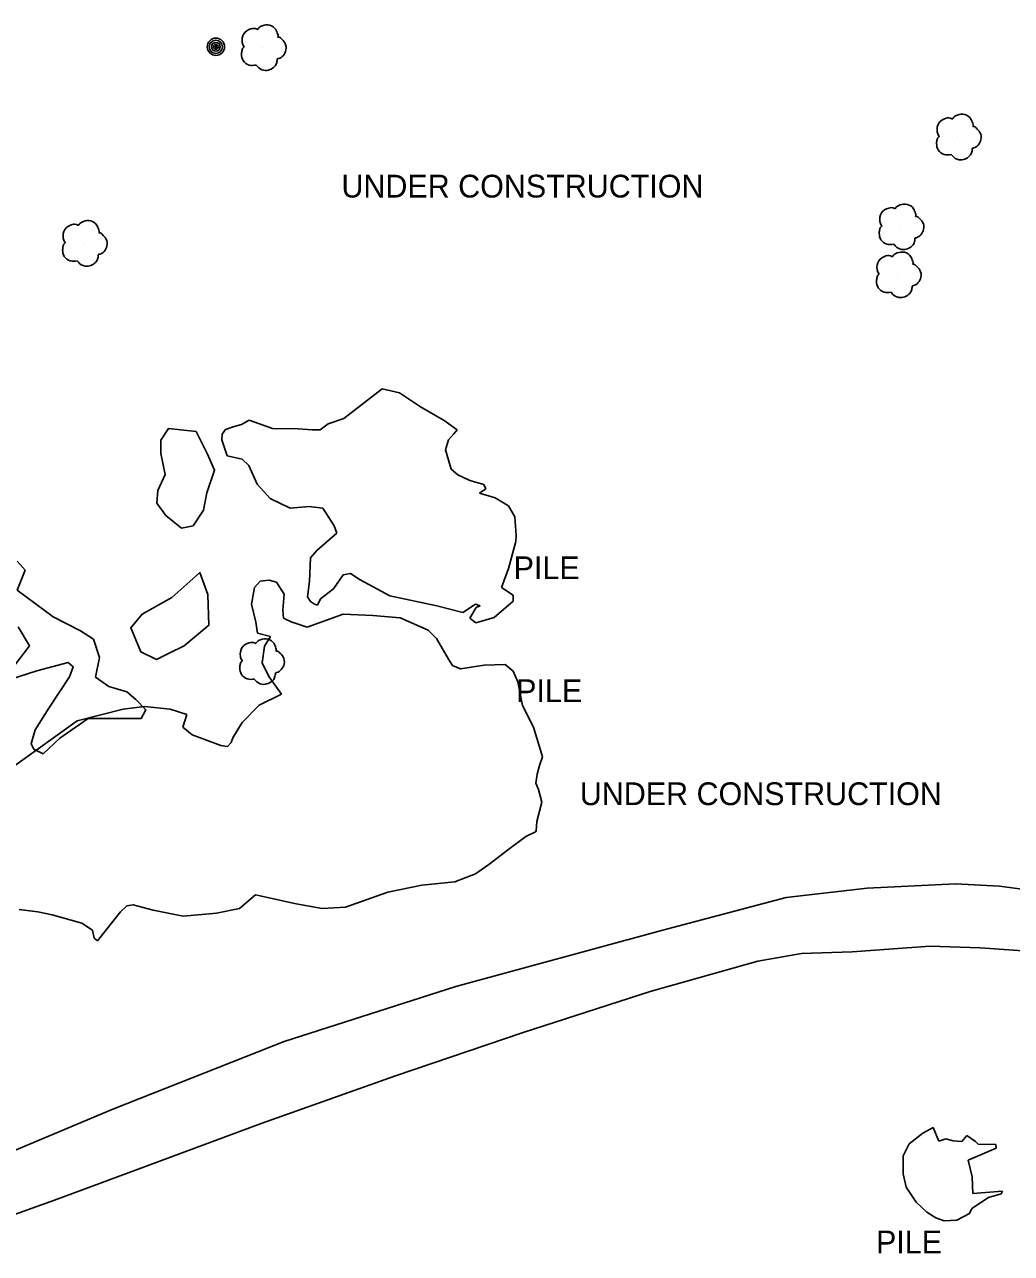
# Model space of a CAD drawing. Extents: x 368532 to 392481, y 10654822 to 10676899.
# Drawn here: x 373753.9 to 373970.6, y 10671910.8 to 10672180.7 of the extents above; entities that cross this region are included whole.
import ezdxf

# ---------------------------------------------------------------- set-up
doc = ezdxf.new("R2010")
doc.units = 0
for name, color, linetype in [('p_dtm stock pile', 7, 'Continuous'), ('p_road dirt road', 7, 'Continuous'), ('p_structure constr area', 7, 'Continuous'), ('p_utility general pole', 7, 'Continuous'), ('p_veg tree', 7, 'Continuous'), ('p_veg woods', 7, 'Continuous')]:
    doc.layers.add(name, color=color, linetype=linetype)

msp = doc.modelspace()

# ---------------------------------------------------------------- linework, layer by layer
at = {"layer": 'p_dtm stock pile'}
for p, q in [((373832.39, 10672100.7), (373824, 10672094.18)), ((373836.2, 10672099.85), (373832.39, 10672100.7)), ((373840.78, 10672096.73), (373836.2, 10672099.85)), ((373846.02, 10672093.76), (373840.78, 10672096.73)), ((373803.2, 10672093.86), (373801.5, 10672092.91)), ((373808.33, 10672092.02), (373803.2, 10672093.86)), ((373824, 10672094.18), (373820.52, 10672093.04)), ((373797.99, 10672091.8), (373797.26, 10672090.76)), ((373799.64, 10672092.34), (373797.99, 10672091.8)), ((373801.5, 10672092.91), (373799.64, 10672092.34)), ((373813.94, 10672091.92), (373808.33, 10672092.02)), ((373816.99, 10672091.67), (373813.94, 10672091.92)), ((373818.78, 10672091.73), (373816.99, 10672091.67)), ((373820.52, 10672093.04), (373818.78, 10672091.73)), ((373848.83, 10672091.71), (373846.02, 10672093.76)), ((373848.15, 10672090.79), (373848.83, 10672091.71)), ((373797.26, 10672090.76), (373797.15, 10672089.48)), ((373797.15, 10672089.48), (373798.38, 10672085.97)), ((373846.33, 10672087.3), (373846.94, 10672089.5)), ((373846.94, 10672089.5), (373848.15, 10672090.79)), ((373798.38, 10672085.97), (373801.68, 10672085.25)), ((373847.52, 10672083.08), (373846.33, 10672087.3)), ((373801.68, 10672085.25), (373803.13, 10672083.9)), ((373803.13, 10672083.9), (373804.98, 10672079.76)), ((373849.03, 10672081.79), (373847.52, 10672083.08)), ((373851.61, 10672080.6), (373849.03, 10672081.79)), ((373854.68, 10672079.69), (373851.61, 10672080.6)), ((373804.98, 10672079.76), (373807.77, 10672076.64)), ((373853.76, 10672077.78), (373855.16, 10672078.72)), ((373857.17, 10672076.8), (373853.76, 10672077.78)), ((373855.16, 10672078.72), (373854.68, 10672079.69)), ((373807.77, 10672076.64), (373812.17, 10672074.5)), ((373812.17, 10672074.5), (373816.39, 10672074.89)), ((373816.39, 10672074.89), (373819.35, 10672074.49)), ((373860.15, 10672074.99), (373857.17, 10672076.8)), ((373861.49, 10672072.59), (373860.15, 10672074.99)), ((373819.35, 10672074.49), (373821.88, 10672070.58)), ((373861.84, 10672068.46), (373861.49, 10672072.59)), ((373821.88, 10672070.58), (373822.47, 10672068.99)), ((373822.47, 10672068.99), (373818.1, 10672065.29)), ((373860.13, 10672061.25), (373861.77, 10672067.15)), ((373861.77, 10672067.15), (373861.84, 10672068.46)), ((373818.1, 10672065.29), (373816.69, 10672063.6)), ((373816.69, 10672063.6), (373816.43, 10672058.49)), ((373807.56, 10672058.69), (373805.6, 10672058.44)), ((373809.16, 10672058.24), (373807.56, 10672058.69)), ((373821.73, 10672056.77), (373823.83, 10672059.82)), ((373823.83, 10672059.82), (373825.43, 10672060.12)), ((373825.43, 10672060.12), (373827.57, 10672058.76)), ((373827.57, 10672058.76), (373834.1, 10672055.27)), ((373858.58, 10672057.05), (373860.13, 10672061.25)), ((373804.37, 10672057.05), (373803.72, 10672053.39)), ((373805.6, 10672058.44), (373804.37, 10672057.05)), ((373810.89, 10672055.58), (373809.16, 10672058.24)), ((373816.43, 10672058.49), (373816.01, 10672055.02)), ((373818.86, 10672054.55), (373821.73, 10672056.77)), ((373861.17, 10672055.38), (373858.58, 10672057.05)), ((373803.72, 10672053.39), (373804.64, 10672049.43)), ((373810.6, 10672052.11), (373810.89, 10672055.58)), ((373816.01, 10672055.02), (373816.64, 10672053.97)), ((373816.64, 10672053.97), (373817.5, 10672053.4)), ((373817.5, 10672053.4), (373818.19, 10672053.22)), ((373818.19, 10672053.22), (373818.86, 10672054.55)), ((373834.1, 10672055.27), (373844.43, 10672053.06)), ((373850.12, 10672051.56), (373852.89, 10672053.42)), ((373852.89, 10672053.42), (373853.89, 10672053.07)), ((373856.96, 10672050.49), (373861.12, 10672054.1)), ((373861.12, 10672054.1), (373861.17, 10672055.38)), ((373810.69, 10672050.36), (373810.6, 10672052.11)), ((373823.84, 10672051.24), (373815.92, 10672048.37)), ((373830.32, 10672050.9), (373823.84, 10672051.24)), ((373836.33, 10672050.42), (373830.32, 10672050.9)), ((373844.43, 10672053.06), (373850.12, 10672051.56)), ((373853.03, 10672052.71), (373851.63, 10672050.33)), ((373853.89, 10672053.07), (373853.03, 10672052.71)), ((373804.64, 10672049.43), (373804.99, 10672047.03)), ((373812.39, 10672049.52), (373810.69, 10672050.36)), ((373815.92, 10672048.37), (373812.39, 10672049.52)), ((373842.48, 10672047.69), (373836.33, 10672050.42)), ((373851.63, 10672050.33), (373852.94, 10672049.28)), ((373852.94, 10672049.28), (373856.96, 10672050.49)), ((373804.99, 10672047.03), (373807.85, 10672046.32)), ((373807.85, 10672046.32), (373806.52, 10672044.16)), ((373807.85, 10672046.32), (373807.85, 10672046.32)), ((373844.3, 10672045.87), (373842.48, 10672047.69)), ((373846.93, 10672041.34), (373844.3, 10672045.87)), ((373806.52, 10672044.16), (373806.06, 10672040.51)), ((373806.06, 10672040.51), (373807.5, 10672037.49)), ((373847.82, 10672039.94), (373846.93, 10672041.34)), ((373849.6, 10672039.2), (373847.82, 10672039.94)), ((373854.76, 10672039.98), (373849.6, 10672039.2)), ((373859.38, 10672040.17), (373854.76, 10672039.98)), ((373861.16, 10672038.68), (373859.38, 10672040.17)), ((373807.5, 10672037.49), (373810.26, 10672033.65)), ((373862.16, 10672036.36), (373861.16, 10672038.68)), ((373863.21, 10672031.18), (373862.16, 10672036.36)), ((373810.26, 10672033.65), (373805.4, 10672031.21)), ((373775.55, 10672030.34), (373765.39, 10672027.78)), ((373780.18, 10672030.92), (373775.55, 10672030.34)), ((373785.87, 10672030.35), (373780.18, 10672030.92)), ((373789.52, 10672029.19), (373785.87, 10672030.35)), ((373788.66, 10672026.36), (373789.52, 10672029.19)), ((373805.4, 10672031.21), (373801.65, 10672027.44)), ((373865.64, 10672026.38), (373863.21, 10672031.18)), ((373765.39, 10672027.78), (373740.41, 10672009.82)), ((373790.69, 10672024.7), (373788.66, 10672026.36)), ((373801.65, 10672027.44), (373799.6, 10672024.06)), ((373867.57, 10672019.86), (373865.64, 10672026.38)), ((373797, 10672022.33), (373790.69, 10672024.7)), ((373799.6, 10672024.06), (373799.21, 10672023.03)), ((373798.41, 10672022.17), (373797, 10672022.33)), ((373799.21, 10672023.03), (373798.41, 10672022.17)), ((373866.95, 10672017.96), (373867.57, 10672019.86)), ((373866.13, 10672014.11), (373866.39, 10672016.06)), ((373866.39, 10672016.06), (373866.95, 10672017.96)), ((373866.69, 10672012.73), (373866.13, 10672014.11)), ((373867.44, 10672009.95), (373866.69, 10672012.73)), ((373866.37, 10672005.65), (373867.44, 10672009.95)), ((373866.24, 10672003.59), (373866.37, 10672005.65)), ((373860.23, 10671999.56), (373863.92, 10672002.41)), ((373863.92, 10672002.41), (373866.03, 10672003.37)), ((373866.03, 10672003.37), (373866.24, 10672003.59)), ((373855.82, 10671996.25), (373860.23, 10671999.56)), ((373848.35, 10671992.44), (373852.91, 10671994.18)), ((373852.91, 10671994.18), (373855.82, 10671996.25)), ((373833.61, 10671990.16), (373841.1, 10671991.71)), ((373841.1, 10671991.71), (373848.35, 10671992.44)), ((373801.09, 10671986.55), (373804.59, 10671989.56)), ((373804.59, 10671989.56), (373813.49, 10671987.55)), ((373824.34, 10671986.88), (373833.61, 10671990.16)), ((373752.71, 10671986.31), (373756.81, 10671985.83)), ((373756.81, 10671985.83), (373759.94, 10671985.16)), ((373769.91, 10671979.49), (373774.97, 10671985.84)), ((373774.97, 10671985.84), (373776.32, 10671987.11)), ((373776.32, 10671987.11), (373777.75, 10671987.34)), ((373777.75, 10671987.34), (373782.08, 10671986.18)), ((373782.08, 10671986.18), (373788.72, 10671984.89)), ((373796.03, 10671985.5), (373801.09, 10671986.55)), ((373813.49, 10671987.55), (373819.22, 10671986.53)), ((373819.22, 10671986.53), (373824.34, 10671986.88)), ((373759.94, 10671985.16), (373766.47, 10671983.33)), ((373766.47, 10671983.33), (373768.76, 10671981.77)), ((373788.72, 10671984.89), (373796.03, 10671985.5)), ((373768.76, 10671981.77), (373769.15, 10671980.03)), ((373769.15, 10671980.03), (373769.91, 10671979.49)), ((373951.11, 10671937.23), (373948.13, 10671934.84)), ((373953.4, 10671938.46), (373951.11, 10671937.23)), ((373953.4, 10671938.46), (373954.61, 10671935.43)), ((373948.13, 10671934.84), (373946.75, 10671932.2)), ((373954.61, 10671935.43), (373956.18, 10671935.94)), ((373956.18, 10671935.94), (373957.74, 10671935.51)), ((373957.74, 10671935.51), (373959.69, 10671935.37)), ((373959.69, 10671935.37), (373960.8, 10671936.69)), ((373960.8, 10671936.69), (373962.67, 10671935.36)), ((373962.67, 10671935.36), (373963.28, 10671934.78)), ((373963.28, 10671934.78), (373967.16, 10671934.74)), ((373967.16, 10671934.74), (373967.22, 10671933.88)), ((373946.75, 10671932.2), (373946.78, 10671928.26)), ((373967.22, 10671933.88), (373961.08, 10671931.31)), ((373961.08, 10671931.31), (373961.96, 10671927.61)), ((373946.78, 10671928.26), (373947.47, 10671925.33)), ((373961.96, 10671927.61), (373962.11, 10671923.95)), ((373947.47, 10671925.33), (373949.62, 10671922.08)), ((373962.11, 10671923.95), (373968.57, 10671924.44)), ((373968.29, 10671923.9), (373965.54, 10671923.06)), ((373968.57, 10671924.44), (373968.29, 10671923.9)), ((373949.62, 10671922.08), (373951.95, 10671919.85)), ((373965.54, 10671923.06), (373961.84, 10671920.63)), ((373951.95, 10671919.85), (373953.96, 10671918.63)), ((373953.96, 10671918.63), (373955.79, 10671917.92)), ((373961.34, 10671919.54), (373958.59, 10671918.13)), ((373961.84, 10671920.63), (373961.34, 10671919.54)), ((373958.59, 10671918.13), (373955.79, 10671917.92))]:
    msp.add_line(p, q, dxfattribs=at)
at = {"layer": 'p_road dirt road'}
for p, q in [((373938.89, 10671991.01), (373958.29, 10671991.98)), ((373958.29, 10671991.98), (373967.91, 10671991.49)), ((373967.91, 10671991.49), (373978.31, 10671990.09)), ((373893.75, 10671981.76), (373921.07, 10671989.01)), ((373921.07, 10671989.01), (373938.89, 10671991.01)), ((373848.59, 10671969.41), (373893.75, 10671981.76)), ((373935.58, 10671977.03), (373952.71, 10671978.28)), ((373952.71, 10671978.28), (373963.66, 10671977.92)), ((373963.66, 10671977.92), (373975.2, 10671977.14)), ((373914.87, 10671974.96), (373924.47, 10671976.67)), ((373924.47, 10671976.67), (373935.58, 10671977.03)), ((373891.22, 10671968.32), (373914.87, 10671974.96)), ((373810.88, 10671957.38), (373848.59, 10671969.41)), ((373863.33, 10671959.29), (373891.22, 10671968.32)), ((373835.31, 10671949.81), (373863.33, 10671959.29)), ((373773.24, 10671942.47), (373810.88, 10671957.38)), ((373805.8, 10671939.35), (373835.31, 10671949.81)), ((373751.14, 10671933.22), (373773.24, 10671942.47)), ((373780.79, 10671930), (373805.8, 10671939.35)), ((373760.48, 10671922.49), (373780.79, 10671930)), ((373742.11, 10671915.94), (373760.48, 10671922.49))]:
    msp.add_line(p, q, dxfattribs=at)
at = {"layer": 'p_utility general pole'}
for radius in [1.9, 1.44, 0.973, 0.539, 0.192]:
    msp.add_circle((373795.88, 10672175.84), radius, dxfattribs=at)
at = {"layer": 'p_veg tree'}
for p, q in [((373806.19, 10672175.72), (373806.19, 10672175.72)), ((373958.81, 10672156.08), (373958.81, 10672156.08)), ((373946.22, 10672136.36), (373946.22, 10672136.36)), ((373766.91, 10672132.72), (373766.91, 10672132.72)), ((373945.62, 10672125.83), (373945.62, 10672125.83)), ((373805.8, 10672040.86), (373805.8, 10672040.86))]:
    msp.add_line(p, q, dxfattribs=at)
for points in [[(373804.73, 10672171.82), (373803.17, 10672171.83), (373801.89, 10672172.81), (373801.52, 10672174.27), (373801.63, 10672175.11), (373801.98, 10672175.72), (373802.08, 10672175.83), (373802.02, 10672175.93), (373801.65, 10672176.81), (373802, 10672178.71), (373803.58, 10672179.78), (373804.88, 10672179.69), (373805.02, 10672179.64), (373805.1, 10672179.74), (373806.07, 10672180.47), (373807.68, 10672180.59), (373809.04, 10672179.61), (373809.46, 10672178.61), (373809.52, 10672178.06), (373809.5, 10672177.95), (373809.6, 10672177.95), (373810.2, 10672177.65), (373811.04, 10672176.68), (373811.26, 10672175.12), (373810.62, 10672173.88), (373809.67, 10672173.27), (373809.41, 10672173.2), (373809.36, 10672173.16), (373809.35, 10672173.09), (373809.29, 10672172.64), (373808.95, 10672171.73), (373808.02, 10672170.96), (373806.79, 10672170.64), (373805.29, 10672171.2), (373804.71, 10672171.83)], [(373957.34, 10672152.18), (373955.78, 10672152.19), (373954.5, 10672153.17), (373954.13, 10672154.63), (373954.24, 10672155.47), (373954.59, 10672156.08), (373954.69, 10672156.19), (373954.63, 10672156.29), (373954.26, 10672157.17), (373954.61, 10672159.07), (373956.2, 10672160.14), (373957.49, 10672160.05), (373957.63, 10672160), (373957.71, 10672160.1), (373958.68, 10672160.83), (373960.29, 10672160.95), (373961.65, 10672159.97), (373962.07, 10672158.97), (373962.13, 10672158.42), (373962.11, 10672158.31), (373962.22, 10672158.31), (373962.81, 10672158.01), (373963.65, 10672157.04), (373963.87, 10672155.48), (373963.23, 10672154.24), (373962.28, 10672153.63), (373962.02, 10672153.56), (373961.97, 10672153.52), (373961.96, 10672153.45), (373961.9, 10672153), (373961.57, 10672152.09), (373960.63, 10672151.32), (373959.41, 10672151), (373957.9, 10672151.56), (373957.32, 10672152.19)], [(373944.75, 10672132.46), (373943.19, 10672132.47), (373941.91, 10672133.45), (373941.54, 10672134.91), (373941.65, 10672135.75), (373942, 10672136.36), (373942.1, 10672136.47), (373942.04, 10672136.57), (373941.67, 10672137.45), (373942.02, 10672139.35), (373943.61, 10672140.42), (373944.91, 10672140.33), (373945.05, 10672140.28), (373945.12, 10672140.38), (373946.09, 10672141.11), (373947.7, 10672141.23), (373949.06, 10672140.25), (373949.48, 10672139.25), (373949.54, 10672138.7), (373949.52, 10672138.59), (373949.63, 10672138.59), (373950.23, 10672138.29), (373951.06, 10672137.32), (373951.28, 10672135.76), (373950.65, 10672134.52), (373949.69, 10672133.91), (373949.43, 10672133.84), (373949.38, 10672133.8), (373949.37, 10672133.73), (373949.31, 10672133.28), (373948.98, 10672132.37), (373948.04, 10672131.6), (373946.82, 10672131.28), (373945.32, 10672131.84), (373944.73, 10672132.47)], [(373765.44, 10672128.82), (373763.88, 10672128.84), (373762.6, 10672129.81), (373762.23, 10672131.27), (373762.34, 10672132.12), (373762.69, 10672132.73), (373762.79, 10672132.84), (373762.73, 10672132.93), (373762.36, 10672133.81), (373762.71, 10672135.71), (373764.3, 10672136.78), (373765.59, 10672136.69), (373765.73, 10672136.65), (373765.81, 10672136.74), (373766.78, 10672137.47), (373768.39, 10672137.59), (373769.75, 10672136.62), (373770.17, 10672135.61), (373770.23, 10672135.07), (373770.21, 10672134.95), (373770.32, 10672134.96), (373770.91, 10672134.65), (373771.75, 10672133.68), (373771.97, 10672132.12), (373771.33, 10672130.89), (373770.38, 10672130.27), (373770.12, 10672130.21), (373770.07, 10672130.16), (373770.06, 10672130.1), (373770, 10672129.65), (373769.67, 10672128.73), (373768.73, 10672127.96), (373767.51, 10672127.65), (373766, 10672128.2), (373765.42, 10672128.83)], [(373944.15, 10672121.93), (373942.59, 10672121.94), (373941.31, 10672122.92), (373940.94, 10672124.38), (373941.05, 10672125.22), (373941.4, 10672125.83), (373941.5, 10672125.94), (373941.44, 10672126.04), (373941.07, 10672126.92), (373941.42, 10672128.82), (373943.01, 10672129.89), (373944.31, 10672129.8), (373944.44, 10672129.75), (373944.52, 10672129.85), (373945.49, 10672130.58), (373947.1, 10672130.7), (373948.46, 10672129.72), (373948.88, 10672128.72), (373948.94, 10672128.17), (373948.92, 10672128.06), (373949.03, 10672128.06), (373949.62, 10672127.76), (373950.46, 10672126.79), (373950.68, 10672125.23), (373950.04, 10672123.99), (373949.09, 10672123.38), (373948.83, 10672123.31), (373948.78, 10672123.27), (373948.77, 10672123.2), (373948.71, 10672122.75), (373948.38, 10672121.84), (373947.44, 10672121.07), (373946.22, 10672120.75), (373944.71, 10672121.31), (373944.13, 10672121.94)], [(373804.34, 10672036.97), (373802.78, 10672036.98), (373801.5, 10672037.96), (373801.13, 10672039.41), (373801.24, 10672040.26), (373801.59, 10672040.87), (373801.69, 10672040.98), (373801.63, 10672041.07), (373801.26, 10672041.96), (373801.61, 10672043.85), (373803.19, 10672044.92), (373804.49, 10672044.83), (373804.63, 10672044.79), (373804.71, 10672044.88), (373805.68, 10672045.61), (373807.29, 10672045.73), (373808.65, 10672044.76), (373809.07, 10672043.75), (373809.13, 10672043.21), (373809.11, 10672043.1), (373809.22, 10672043.1), (373809.81, 10672042.79), (373810.65, 10672041.82), (373810.87, 10672040.27), (373810.23, 10672039.03), (373809.28, 10672038.41), (373809.02, 10672038.35), (373808.97, 10672038.3), (373808.96, 10672038.24), (373808.9, 10672037.79), (373808.57, 10672036.87), (373807.63, 10672036.11), (373806.4, 10672035.79), (373804.9, 10672036.34), (373804.32, 10672036.97)]]:
    msp.add_spline(points, degree=3, dxfattribs=at)
at = {"layer": 'p_veg woods'}
for points in [[(373784.91, 10672072.89), (373782.88, 10672075.56), (373783.15, 10672078.34), (373784.71, 10672081.91), (373783.81, 10672086.5), (373783.76, 10672089.42), (373785.44, 10672091.99), (373791.55, 10672091.37), (373794.06, 10672086.38), (373795.59, 10672082.86), (373793.88, 10672077.83), (373793.15, 10672074.09), (373790.87, 10672070.64), (373788.32, 10672070.1)], [(373782.82, 10672041.29), (373779.4, 10672042.94), (373777.18, 10672048.2), (373779.73, 10672051.18), (373786.2, 10672054.86), (373790.13, 10672058.42), (373792.35, 10672060.33), (373794.09, 10672055.51), (373794.33, 10672048.77), (373788.92, 10672044.27), (373785.6, 10672042.67)]]:
    msp.add_lwpolyline(points, close=True, dxfattribs=at)
for points in [[(373752.22, 10672062.86), (373753.98, 10672060.9), (373752.27, 10672056.52), (373760.16, 10672050.6), (373766.15, 10672047.56), (373768.99, 10672045.69), (373770.3, 10672041.71), (373769.48, 10672037.34), (373772.38, 10672035.35), (373776.3, 10672034.18), (373778.34, 10672032.45), (373780.53, 10672030.18), (373779.51, 10672028.32), (373767.83, 10672028.28), (373761.64, 10672023.95), (373757.99, 10672020.57), (373755.93, 10672021.55), (373755.34, 10672022.76), (373756.18, 10672025.84), (373759.18, 10672030.55), (373763.77, 10672037.42), (373764.52, 10672039.65), (373763.48, 10672040.61), (373756.55, 10672038.8), (373750.85, 10672036.94)], [(373751.47, 10672039.62), (373754.96, 10672044.25), (373752.5, 10672048.42)]]:
    msp.add_lwpolyline(points, dxfattribs=at)

# ---------------------------------------------------------------- texts
at = {"layer": 'p_dtm stock pile'}
for p in [(373859.4, 10672058.9), (373859.95, 10672031.9), (373938.97, 10671910.8)]:
    msp.add_text(' PILE', height=5, dxfattribs=at).set_placement(p)
at = {"layer": 'p_structure constr area'}
for p in [(373823.45, 10672142.73), (373875.79, 10672009.27)]:
    msp.add_text('UNDER CONSTRUCTION', height=5, dxfattribs=at).set_placement(p)

doc.saveas('drawing.dxf')
